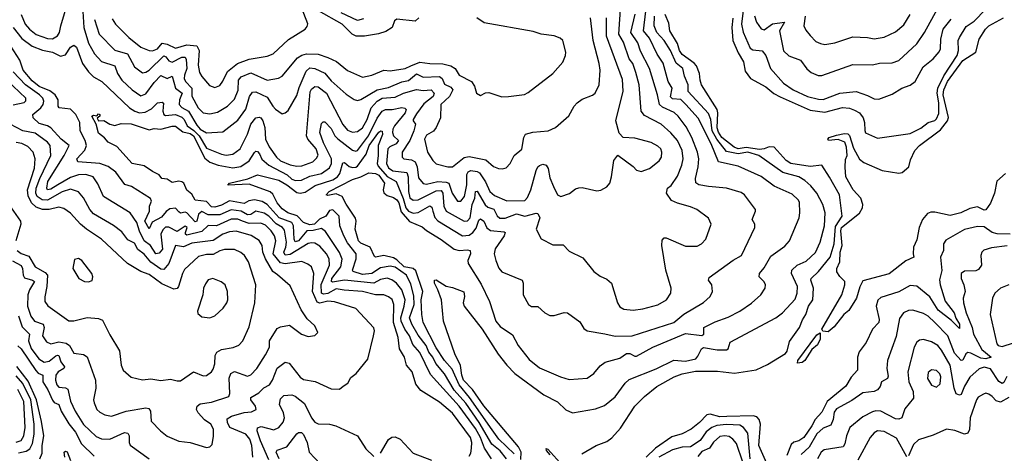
# Model space of a CAD drawing. Extents: x 1552033 to 1694788, y 811965 to 917215.
# Tile 350 of 632: x 1622226 to 1628228, y 901568 to 904213. Entities that reach past the tile are written whole.
import ezdxf

# ---------------------------------------------------------------- set-up
doc = ezdxf.new("R2010")
doc.units = 0

msp = doc.modelspace()

# ---------------------------------------------------------------- linework, layer by layer
at = {"layer": '0CON20XD'}
for points in [[(1622233.9, 904245), (1622259, 904185), (1622284.4, 904154.4), (1622325, 904122.4), (1622395, 904097.8), (1622425, 904095.8), (1622455, 904114.6), (1622468.8, 904135), (1622475.6, 904175), (1622522, 904325)], [(1622608.9, 904295), (1622617, 904165), (1622645, 904069.5), (1622681.8, 904005)], [(1622789.1, 904219.1), (1622810, 904185), (1622890.4, 904105), (1622965, 904044.6), (1623014.7, 904024.7), (1623035, 904022.8), (1623065, 904034.2), (1623095, 904068.8), (1623125, 904063.2), (1623175, 904039.7), (1623245, 904059.8), (1623305, 904053.9), (1623320.4, 904025), (1623313.4, 903935), (1623321.2, 903891.2), (1623335, 903865.6), (1623382.3, 903812.3), (1623415, 903798.9), (1623445, 903811.9), (1623465, 903837.1), (1623492.9, 903897.1), (1623553.8, 903946.2), (1623625, 903972.2), (1623735, 903991.2), (1623771.4, 904005), (1623865, 904092.1), (1623966.2, 904155), (1623979.1, 904170.9), (1623982.5, 904187.5), (1623934.2, 904314.2)], [(1624658.9, 904225), (1624635.6, 904204.4), (1624524.4, 904215.6), (1624511.2, 904205), (1624495.8, 904165), (1624458.4, 904141.6), (1624412.6, 904127.4), (1624326.8, 904113.2), (1624277, 904113), (1624251.5, 904125), (1624192.1, 904185), (1624047.1, 904267.1)], [(1625240.6, 901565), (1625147.6, 901655), (1625105, 901711.3), (1624968.3, 901908.3), (1624904.9, 901984.9), (1624861.7, 902081.7), (1624815.9, 902135), (1624765, 902212.1), (1624685.5, 902365.5), (1624676.3, 902415), (1624672.2, 902505), (1624682.5, 902555), (1624641, 902681), (1624625, 902695.4), (1624569.5, 902705), (1624525, 902749.1), (1624505, 902761.1), (1624445, 902773.7), (1624395, 902764.5), (1624388, 902768), (1624362.6, 902825), (1624305, 902850), (1624290.6, 902865), (1624271.7, 902935), (1624276, 902985), (1624272.1, 903002.1), (1624215, 903088.5), (1624191.9, 903135), (1624155, 903150.7), (1624105, 903140.7), (1624094.6, 903144.6), (1624112.3, 903165), (1624255, 903238.8), (1624305.6, 903254.4), (1624355, 903279.6), (1624395, 903275.1), (1624415, 903265.5), (1624449.2, 903215), (1624442, 903175), (1624446.4, 903156.4), (1624465, 903140.3), (1624505, 903127.8), (1624525, 903114.1), (1624536.5, 903095), (1624551.2, 903041.2), (1624601.1, 902981.1), (1624679.7, 902949.7), (1624706.2, 902926.2), (1624795, 902872.7), (1624875, 902813.8), (1624905, 902805.2), (1624955, 902810), (1624971.4, 902805), (1624973.1, 902785), (1624956.9, 902745), (1624959.6, 902725), (1625039.1, 902599.1), (1625090, 902495), (1625128.8, 902375), (1625155, 902342.5), (1625230.9, 902290.9), (1625264.7, 902224.7), (1625331, 902141), (1625395, 902089.6), (1625523.6, 902033.6), (1625575, 902018.5), (1625684.4, 902025.6), (1625725, 902054.2), (1625765, 902101.4), (1625795, 902124.5), (1625885, 902149.1), (1625925, 902176.2), (1625945, 902176.3), (1625975, 902160), (1625985, 902161.3), (1626085, 902214.7), (1626285, 902298.4), (1626385, 902286.9), (1626395.5, 902295), (1626395.8, 902335), (1626465, 902369.6), (1626545, 902398.7), (1626615, 902435.4), (1626687, 902483), (1626744.4, 902535), (1626771.1, 902575), (1626771.9, 902595), (1626763.8, 902613.8), (1626733.1, 902645), (1626735.5, 902665), (1626765, 902698.9), (1626805, 902770.9), (1626889.5, 902830.5), (1626919.4, 902865), (1626977.1, 903005), (1626982.3, 903035), (1626979.2, 903099.2), (1626971.1, 903115), (1626935, 903149.6), (1626825, 903198), (1626745, 903256.6), (1626605, 903319.2), (1626485, 903346.9), (1626441.4, 903455), (1626361.9, 903611.9), (1626287.5, 903695), (1626255.4, 903725.4), (1626205, 903730.1), (1626192.4, 903742.4), (1626204.3, 903795), (1626180, 903835), (1626148.6, 903948.6), (1626112.2, 904002.2), (1626065, 904100), (1626028.3, 904145), (1626043, 904265)], [(1625725, 902677.5), (1625765, 902648), (1625805, 902631.2), (1625833.8, 902605), (1625870.8, 902485), (1625885, 902462), (1625907.9, 902447.9), (1625965, 902441.8), (1626025, 902448.5), (1626115, 902472.7), (1626168.1, 902505), (1626194.3, 902545), (1626197.8, 902575), (1626165.6, 902685), (1626140, 902835), (1626141.7, 902868.3), (1626155, 902882.5), (1626167, 902883), (1626285, 902831.9), (1626355, 902830.6), (1626382, 902845), (1626408.6, 902875), (1626440.8, 902965), (1626425, 903002), (1626354, 903055), (1626315, 903072.2), (1626235, 903093.3), (1626200.2, 903110.2), (1626168.6, 903155), (1626174.2, 903185), (1626198.3, 903201.8), (1626235, 903258.1), (1626263.2, 903325), (1626271.2, 903365), (1626264.2, 903415), (1626235, 903475.4), (1626195, 903522.7), (1626136.7, 903575), (1626035, 903628.4), (1626014.4, 903654.4), (1626003.2, 903815), (1625981.4, 903891.4), (1625962.7, 903945), (1625942.2, 903975), (1625907.5, 904075), (1625877.5, 904125), (1625890.2, 904305)], [(1626572.3, 904222.3), (1626566.7, 904165), (1626573.3, 904085), (1626605, 904010.3), (1626638.2, 903955), (1626648.9, 903898.9), (1626681.8, 903855), (1626775, 903803.4), (1626823.4, 903763.4), (1626862.3, 903742.3), (1627045, 903660.6), (1627135, 903649.8), (1627242.4, 903677.6), (1627283.8, 903673.8), (1627315, 903661.4), (1627345, 903644.2), (1627367.4, 903615), (1627376.5, 903585), (1627377.2, 903537.2), (1627382.7, 903522.7), (1627455, 903491.2), (1627655, 903518.6), (1627718.7, 903551.3), (1627765, 903585.8), (1627805, 903598.8), (1627815, 903607.5), (1627828.6, 903641.4), (1627829, 903705), (1627818.8, 903765), (1627822.6, 903795), (1627860.1, 903869.9), (1627940.9, 903995), (1627948.9, 904025), (1627947.6, 904085), (1627954.8, 904105.2), (1627995, 904170.9), (1628045, 904202.9), (1628112.9, 904275)], [(1626639, 904285), (1626625.2, 904185.2), (1626636.3, 904136.3), (1626679.2, 904039.3), (1626695, 904028.9), (1626752.3, 904022.3), (1626773.5, 903993.5), (1626803.3, 903915), (1626882.5, 903825), (1626941.2, 903785), (1627027.8, 903745), (1627095, 903727.2), (1627125, 903726), (1627225, 903764.7), (1627325, 903774.6), (1627395, 903750.6), (1627435, 903730), (1627462.6, 903727.4), (1627545, 903759.2), (1627604, 903796), (1627655, 903813.3), (1627685, 903835.7), (1627734, 903925), (1627795, 903974.6), (1627832.2, 904017.8), (1627838.9, 904035), (1627840.9, 904095), (1627855.2, 904155), (1627904.4, 904215.6)], [(1626705.7, 904235.7), (1626716.9, 904196.9), (1626745, 904157.3), (1626765, 904150), (1626815, 904186.9), (1626887.3, 904197.3), (1626858.6, 904145), (1626882.7, 904022.7), (1626915, 903992.2), (1626985, 903966.9), (1627024.1, 903914.1), (1627051.2, 903891.2), (1627092.8, 903872.8), (1627115, 903872.2), (1627305, 903940), (1627425, 903937.1), (1627466.9, 903946.9), (1627545, 903949.2), (1627585, 903963.1), (1627695.3, 904064.7), (1627742.3, 904135), (1627820.5, 904279.5)], [(1622681.3, 904215), (1622710.3, 904125), (1622805, 904027.2), (1622883.6, 904005), (1622924.8, 903924.8), (1622975, 903888.5), (1622995, 903892), (1623015, 903904.6), (1623105, 903991.5), (1623117.2, 903987.2), (1623135, 903961.8), (1623155, 903953.6), (1623215, 903984.4), (1623233.8, 903983.8), (1623241, 903971), (1623245.2, 903915), (1623229.5, 903875), (1623228.1, 903855), (1623236.1, 903835), (1623274.5, 903795), (1623274, 903746), (1623313, 903675), (1623343.5, 903645), (1623385, 903639.4), (1623431.7, 903648.3), (1623492.1, 903685), (1623535, 903727.9), (1623557.7, 903782.3), (1623560, 903845), (1623575, 903865.2), (1623635, 903889.5), (1623735, 903844.7), (1623803.5, 903856.5), (1623825, 903868.9), (1623920.1, 903979.9), (1623945, 903995.9), (1623975, 904005.3), (1624045, 904002.7), (1624105, 903982.9), (1624157.1, 903957.1), (1624225, 903903.1), (1624315, 903862.9), (1624373.3, 903875), (1624445, 903904), (1624485, 903901.5), (1624574.7, 903914.7), (1624610.7, 903930.7), (1624665, 903954.4), (1624725.3, 903944.7), (1624805, 903943.3), (1624855, 903931.5), (1624880.5, 903915), (1624905.5, 903875), (1624980.4, 903835), (1624998.3, 903808.3), (1625010, 903765), (1625035, 903751.2), (1625065, 903766.2), (1625085, 903769.2), (1625165, 903743.3), (1625205, 903744.2), (1625302.9, 903757.1), (1625325, 903768.8), (1625476.2, 903885), (1625536.6, 903953.4), (1625554, 903995), (1625556, 904015), (1625536.7, 904085), (1625520.7, 904100.7), (1625484.3, 904114.3), (1625405, 904124.4), (1625355, 904140.6), (1625056.8, 904193.2), (1625013.2, 904225)], [(1622681.8, 904005), (1622725, 903957.8), (1622805, 903930.7), (1622822.6, 903885), (1622848.2, 903845), (1622911.8, 903785), (1622965, 903748.2), (1622995, 903760.7), (1623045, 903830.6), (1623085, 903873.4), (1623125, 903853.2), (1623155, 903868.5), (1623175.2, 903795), (1623215.7, 903765), (1623199.4, 903725), (1623198.1, 903695), (1623215, 903677.7), (1623255.5, 903655.5), (1623305, 903568.9), (1623325, 903544.8), (1623365, 903521.9), (1623465, 903528.5), (1623555, 903599.1), (1623603.8, 903666.2), (1623625.9, 903745), (1623645, 903771.5), (1623665, 903772.8), (1623735, 903741.2), (1623769.6, 903685), (1623785, 903666.7), (1623825, 903638.6), (1623845, 903644.2), (1623861.4, 903658.6), (1623915, 903750), (1623930, 903800), (1623972.1, 903897.9), (1623995, 903919), (1624025, 903916), (1624085, 903886.7), (1624125, 903839.4), (1624215, 903758.5), (1624265, 903726.7), (1624285, 903720.9), (1624305, 903725.4), (1624405.1, 903784.9), (1624475, 903799.4), (1624555, 903833.8), (1624595, 903842.2), (1624645, 903882.7), (1624685, 903863.3), (1624785, 903866.1), (1624801.2, 903855), (1624815, 903820), (1624855, 903801.6), (1624866.9, 903785), (1624846.3, 903743.7), (1624792.9, 903695), (1624791.2, 903615), (1624765, 903556.2), (1624747.4, 903532.6), (1624705, 903509.5), (1624693.2, 903485), (1624712.7, 903405), (1624745, 903354), (1624765, 903334.3), (1624835, 903314.5), (1624865, 903314.4), (1624935, 903371.8), (1624965, 903378.8), (1625067.1, 903357.1), (1625115, 903317.5), (1625144, 903306), (1625167.5, 903302.5), (1625191.7, 903308.3), (1625216.2, 903335), (1625240, 903385), (1625286.1, 903423.9), (1625299.1, 903495), (1625310, 903515), (1625353.3, 903526.7), (1625447.5, 903535), (1625492, 903555), (1625573.7, 903626.3), (1625606, 903685), (1625623.8, 903705), (1625655, 903728.1), (1625717.2, 903752.8), (1625734.5, 903765.5), (1625758.9, 903815), (1625764.7, 903905.3), (1625759.1, 903945), (1625722.3, 904085), (1625706.3, 904225)], [(1623805, 903233.4), (1623855, 903205.8), (1623915, 903159.7), (1623936, 903154), (1623965, 903161.4), (1624027.7, 903202.3), (1624135, 903236.9), (1624162.5, 903255), (1624178.1, 903275), (1624195, 903340.8), (1624205, 903342.2), (1624235, 903318.4), (1624255, 903310.9), (1624275, 903312.8), (1624285, 903320.2), (1624337.5, 903392.5), (1624356.6, 903445), (1624415, 903526), (1624427.5, 903535), (1624435, 903532.9), (1624437.8, 903512.2), (1624411.2, 903445), (1624411.7, 903381.7), (1624404.6, 903335), (1624410, 903320), (1624465, 903257.1), (1624520.2, 903225), (1624563, 903123), (1624580.5, 903065), (1624595, 903044.5), (1624625, 903032.7), (1624655, 903036.7), (1624725, 903077.6), (1624739, 903069), (1624744.3, 903045.7), (1624757.1, 903007.1), (1624775, 902985.7), (1624924.8, 902894.8), (1624965, 902899.3), (1624988.8, 902915), (1625008.9, 902941.1), (1625025, 902990.6), (1625035, 902999.2), (1625054.6, 902985), (1625074.2, 902944.2), (1625095, 902926.2), (1625179.8, 902919.8), (1625185.5, 902915), (1625179.3, 902895), (1625124.5, 902814.5), (1625118.8, 902785), (1625127.9, 902745), (1625146.7, 902696.7), (1625165.3, 902675.3), (1625288.6, 902625), (1625295.5, 902605.5), (1625295.6, 902535), (1625327.5, 902475), (1625345, 902462.5), (1625385, 902464.2), (1625428, 902425), (1625457.9, 902407.9), (1625485, 902408.1), (1625545, 902427.5), (1625565, 902425.8), (1625639.8, 902369.8), (1625665, 902330), (1625685, 902315.7), (1625793.7, 902296.3), (1625855, 902282.5), (1625960, 902285), (1626214, 902366), (1626275, 902416.2), (1626395, 902488.5), (1626435.8, 902525), (1626449.2, 902555), (1626444.3, 902595), (1626425.8, 902625), (1626429.7, 902640.3), (1626575, 902745.4), (1626625.5, 902775), (1626708.1, 902945), (1626707.8, 902965), (1626691.9, 902995), (1626712, 903045), (1626710.8, 903055), (1626643.7, 903143.7), (1626625, 903158.2), (1626535.4, 903184.6), (1626425, 903195.3), (1626365.8, 903205.8), (1626347.3, 903217.3), (1626345.9, 903245), (1626362.9, 903315), (1626365.7, 903365), (1626358.3, 903405), (1626324.2, 903495), (1626288.8, 903558.8), (1626239.6, 903625), (1626215.8, 903645.8), (1626145, 903679.5), (1626125.9, 903695.9), (1626114, 903754), (1626064.2, 903915), (1626011.1, 904021.1), (1625995, 904071.5), (1625950.8, 904135), (1625977.2, 904247.2)], [(1624321.2, 904218.8), (1624285, 904208.4), (1624185.9, 904255)], [(1624645, 903639.5), (1624623.4, 903605), (1624623.6, 903595), (1624638.1, 903575), (1624629.1, 903535), (1624604.3, 903475.7), (1624558.2, 903405), (1624557.9, 903375), (1624568, 903365), (1624615, 903359), (1624636.1, 903346.1), (1624647.8, 903315), (1624657.6, 903247.6), (1624685, 903214), (1624705, 903210), (1624775, 903225.8), (1624825, 903222.6), (1624841.9, 903215), (1624862.6, 903155), (1624895, 903106.5), (1624915, 903106.4), (1624936.5, 903135), (1624951.9, 903205), (1624952, 903268), (1624959.6, 903285), (1624975, 903292.2), (1625015, 903286.5), (1625028.8, 903278.8), (1625064.9, 903224.9), (1625092.3, 903165), (1625120.8, 903140.8), (1625195, 903107.2), (1625305, 903110), (1625321.8, 903128.2), (1625341.7, 903175), (1625375, 903294), (1625383.8, 903315), (1625395, 903324.4), (1625415, 903331.9), (1625435, 903325.6), (1625446.8, 903305), (1625458.3, 903248.3), (1625480, 903195), (1625505, 903144), (1625525, 903134.3), (1625578, 903152), (1625615, 903181.2), (1625635, 903188), (1625655, 903189.2), (1625745, 903168), (1625767.7, 903172.3), (1625805, 903192.5), (1625822.5, 903215), (1625833.8, 903255), (1625847.5, 903355), (1625873, 903387), (1625965, 903318), (1625985.7, 903295.7), (1626015, 903287.1), (1626065, 903304.4), (1626125, 903351.4), (1626138.2, 903375), (1626141.2, 903405), (1626134.4, 903425), (1626115, 903441.5), (1626075, 903463.5), (1625975, 903489.4), (1625905, 903493.3), (1625880.5, 903520.5), (1625860, 903595), (1625905, 903776.7), (1625901.3, 903848.7), (1625802.4, 904112.4), (1625802.1, 904225)], [(1625280.2, 901529.8), (1625281.9, 901575), (1625266.6, 901606.6), (1625055, 901857.4), (1624987, 901957), (1624932.2, 902015), (1624921, 902045), (1624913.9, 902103.9), (1624878.2, 902175), (1624808.6, 902375), (1624796.7, 902505), (1624775.7, 902565), (1624753.5, 902606.5), (1624755, 902623.3), (1624765, 902625.8), (1624825, 902586.7), (1624865, 902580), (1624933, 902553), (1624938, 902525), (1624930, 902485), (1624936, 902465), (1625045.8, 902325.8), (1625142.3, 902172.3), (1625194.7, 902105), (1625244.8, 902054.8), (1625421.1, 901925), (1625505, 901881.8), (1625555, 901832.7), (1625595, 901815.6), (1625735, 901839.5), (1625790.6, 901859.4), (1625855, 901911.9), (1625916.7, 901995), (1625942, 902018), (1626105, 902082.9), (1626213.5, 902136.5), (1626285, 902130), (1626346.7, 902145), (1626360.2, 902159.8), (1626381.9, 902205), (1626395, 902212.5), (1626478.5, 902198.5), (1626535, 902199.3), (1626544.1, 902205.9), (1626557.5, 902245), (1626834.7, 902395.3), (1626875.7, 902425), (1626952.7, 902507.3), (1626964.8, 902545.2), (1626966.8, 902585), (1626931.1, 902665), (1626932.9, 902685), (1626965, 902715.4), (1627019.5, 902740.5), (1627077.7, 902792.3), (1627105.3, 902855), (1627131.1, 902955), (1627136.8, 903035), (1627122.7, 903085), (1627085.9, 903155), (1627049.7, 903199.7), (1627012.3, 903232.3), (1626975, 903253.4), (1626878.7, 903281.3), (1626731.8, 903385), (1626665, 903404.2), (1626605, 903394.9), (1626535, 903409.5), (1626474.7, 903484.7), (1626447.5, 903535), (1626438.8, 903605), (1626425, 903641.6), (1626300, 903775), (1626300.9, 903815), (1626278.6, 903868.6), (1626268.7, 903915), (1626228.7, 903948.7), (1626192.4, 904025), (1626155.6, 904085), (1626109.3, 904135), (1626094, 904175), (1626095.8, 904235)], [(1625653.3, 901565), (1625740, 901615), (1625805, 901640), (1625835, 901662.2), (1625887.8, 901722.2), (1625976.8, 901855), (1626035, 901914.7), (1626108.9, 901975), (1626215, 902034.4), (1626265, 902053.8), (1626345, 902069.6), (1626480.1, 902070.1), (1626582.6, 902057.4), (1626715, 902078.2), (1626785, 902110.4), (1626893.6, 902176.4), (1626905, 902191.1), (1626919.2, 902250.8), (1626980.1, 902335), (1626997.5, 902382.5), (1627018.3, 902415), (1627033.8, 902465), (1627060.8, 902505), (1627064.3, 902575), (1627048.8, 902625), (1627050.8, 902635), (1627095, 902677.5), (1627165.9, 902765), (1627190.6, 902845), (1627198.8, 902951.2), (1627238.9, 903015), (1627223.3, 903145), (1627161.9, 903251.9), (1627115.2, 903325.2), (1627045, 903318.4), (1626926.3, 903336.3), (1626897.8, 903355), (1626824.9, 903434.9), (1626795, 903437.8), (1626765, 903425.4), (1626735, 903421.5), (1626655, 903432.7), (1626604.8, 903424.8), (1626580.6, 903435), (1626505.2, 903495), (1626485, 903526.8), (1626477.1, 903552.9), (1626481.9, 903645), (1626478, 903665), (1626383, 903815), (1626373.1, 903845), (1626370.3, 903885), (1626350.8, 903930.8), (1626337.3, 903947.3), (1626265, 904000.9), (1626247.2, 904025), (1626236.7, 904066.7), (1626189.4, 904145), (1626182.4, 904192.4), (1626160, 904245)], [(1627014.7, 904235), (1627006.4, 904175), (1627018.2, 904148.2), (1627045, 904115.6), (1627080.1, 904080.1), (1627107.3, 904067.3), (1627135, 904061.8), (1627195, 904072.2), (1627305, 904107.7), (1627394.6, 904104.6), (1627435, 904096.5), (1627495, 904106.4), (1627565, 904137.9), (1627615, 904180.9), (1627655.3, 904244.7)], [(1628235.3, 903274.7), (1628182.3, 903227.7), (1628168.2, 903155), (1628145, 903093.3), (1628115, 903052.5), (1628105, 903051.2), (1628065, 903070.5), (1628018.3, 903061.7), (1627962.5, 903035), (1627898, 903018), (1627805, 903039.2), (1627781.2, 903038.8), (1627760, 903030), (1627730.5, 902995), (1627708.5, 902945), (1627695, 902870), (1627674.3, 902825), (1627672, 902785), (1627677.5, 902765), (1627627.4, 902742.6), (1627526.3, 902663.7), (1627365, 902620), (1627346.6, 902583.4), (1627328.1, 902515), (1627280, 902440), (1627250.8, 902415), (1627190.6, 902339.4), (1627155, 902310), (1627122.3, 902312.3), (1627115.8, 902325), (1627238, 902535), (1627256.2, 902595), (1627256.7, 902615), (1627226.4, 902646.4), (1627207.5, 902675), (1627206.7, 902695), (1627226.2, 902735), (1627227.1, 902795), (1627240, 902835), (1627231.5, 902925), (1627234.8, 902945), (1627345, 903032.2), (1627364.7, 903065), (1627366.1, 903085), (1627353.8, 903125), (1627307.3, 903175), (1627262.1, 903255), (1627257.1, 903312.9), (1627260.7, 903359.3), (1627270, 903385), (1627265.4, 903435.4), (1627255.4, 903465.4), (1627215, 903481.4), (1627156.4, 903476.4), (1627152.5, 903485), (1627161.2, 903495), (1627205, 903508.6), (1627255, 903518.5), (1627275, 903516.7), (1627285, 903506), (1627309.2, 903429.2), (1627345, 903362), (1627371.7, 903341.7), (1627483, 903293), (1627585, 903277.5), (1627605, 903281.5), (1627645.3, 903314.7), (1627657.3, 903357.3), (1627682.9, 903415), (1627712.2, 903445), (1627839.6, 903540.4), (1627881.6, 903595), (1627887.1, 903617.1), (1627856.3, 903755), (1627859.2, 903785), (1627881.4, 903835), (1627975, 903963.9), (1628055.4, 904015), (1628075.7, 904095), (1628113.5, 904155), (1628134.4, 904175), (1628222.5, 904225)], [(1622185, 904165.6), (1622238, 904098), (1622302.3, 904052.3), (1622365, 904026), (1622425, 904014.5), (1622475, 903990.7), (1622505, 903997.9), (1622535, 904044.4), (1622555, 904058.1), (1622571.5, 904045), (1622609.1, 903945), (1622644.8, 903894.8), (1622675.4, 903865), (1622726.3, 903836.3), (1622894.7, 903675), (1622927.1, 903655), (1622955, 903645.6), (1622991.4, 903648.6), (1623029.9, 903670.1), (1623065, 903706.2), (1623095, 903710), (1623103.1, 903703.1), (1623098.4, 903655), (1623105, 903633.8), (1623115, 903627.8), (1623175, 903633.7), (1623215, 903618.2), (1623228, 903605), (1623245.7, 903565), (1623287.4, 903537.4), (1623319.3, 903505), (1623365, 903430.2), (1623455, 903393.2), (1623485, 903387), (1623525, 903392.5), (1623568.9, 903425), (1623614.8, 903515), (1623635, 903574.7), (1623665, 903614.4), (1623685, 903617.9), (1623695.4, 903615), (1623707.6, 903595), (1623719.3, 903555), (1623724.4, 903485), (1623746.7, 903436.7), (1623790.2, 903375), (1623815, 903352.5), (1623875, 903327.2), (1623915, 903318.9), (1623945, 903320.9), (1624011.8, 903345), (1624035, 903367.9), (1624045, 903387.5), (1624033.8, 903425), (1623983.1, 903485), (1623974, 903505), (1623997.3, 903772.7), (1624005, 903789.1), (1624025, 903804.6), (1624045, 903802.5), (1624096.7, 903765), (1624195, 903572.9), (1624225, 903539.6), (1624255, 903526.4), (1624285, 903530), (1624315, 903553.1), (1624343.7, 903605), (1624367.8, 903675), (1624404.9, 903715.1), (1624435, 903733.2), (1624515, 903739.5), (1624565, 903763.7), (1624645, 903786.5), (1624685, 903780.6), (1624735, 903786), (1624751.9, 903765), (1624747, 903745), (1624690, 903700), (1624645, 903639.5)], [(1624965, 901551.4), (1624975, 901568.8), (1624980.7, 901599.3), (1624981.1, 901635), (1624972.9, 901665), (1624865, 901813.7), (1624785, 901880.6), (1624670.7, 901950.7), (1624640.3, 901990.3), (1624617.5, 902065), (1624583.9, 902105), (1624571.3, 902155), (1624541.6, 902205), (1624533.9, 902275), (1624503.7, 902365), (1624505.8, 902475), (1624495.6, 902505.6), (1624473.4, 902523.4), (1624445, 902534.1), (1624394.7, 902535.3), (1624315, 902555.5), (1624203.9, 902563.9), (1624155, 902571.4), (1624105, 902541.8), (1624078, 902538), (1624065.2, 902545), (1624062.7, 902597.3), (1624115.2, 902715.2), (1624112.2, 902755), (1624095.2, 902785), (1624055, 902832.1), (1624025, 902848.9), (1624005, 902852.6), (1623985, 902848.6), (1623875, 902780.6), (1623845, 902775.6), (1623834.9, 902795), (1623848.6, 902825), (1623852.9, 902855), (1623839.9, 902929.9), (1623828.3, 902945), (1623788.2, 902968.2), (1623745, 903013.6), (1623715, 903033.3), (1623665, 903044.1), (1623634.9, 903025.1), (1623615, 903022.3), (1623575, 903045.9), (1623515, 903053.2), (1623445, 903023.1), (1623375, 903023.2), (1623335, 903043), (1623315, 903027.5), (1623305.4, 902984.6), (1623295, 902979.8), (1623245, 903034.1), (1623235, 903038.4), (1623205, 903032.9), (1623195, 903040), (1623175, 903063.7), (1623141.6, 903058.4), (1623117.9, 903042.1), (1623090.7, 903009.3), (1623032.4, 902977.6), (1623015, 902936.9), (1622988.7, 902985), (1623017.5, 903045), (1623015.9, 903075), (1623028.8, 903105), (1623022.7, 903122.7), (1622908.1, 903195), (1622866.8, 903206.8), (1622812.5, 903282.5), (1622765, 903317.6), (1622714.8, 903334.8), (1622580, 903345), (1622574.5, 903365), (1622622.4, 903417.6), (1622633.8, 903445), (1622625.6, 903475), (1622594.1, 903535), (1622591.3, 903585), (1622568.4, 903635), (1622535, 903667.4), (1622466.2, 903676.2), (1622459.5, 903685), (1622459.3, 903725), (1622440.9, 903755), (1622409.5, 903779.5), (1622345, 903806.2), (1622300.9, 903840.9), (1622245.7, 903905), (1622226.5, 903966.5), (1622171.8, 904051.8)], [(1622185, 903692.7), (1622252, 903708), (1622262.7, 903717.3), (1622263.8, 903735), (1622147.3, 903845)], [(1623647.1, 901545), (1623640.5, 901615), (1623628.4, 901655), (1623603.8, 901685), (1623507.1, 901725), (1623492.1, 901755), (1623490.7, 901779.3), (1623516.2, 901795), (1623595, 901816.2), (1623639.3, 901820.7), (1623666.9, 901835), (1623662.8, 901855), (1623634, 901895), (1623635, 901907.5), (1623683.5, 901936.5), (1623713, 901967), (1623748.2, 901985), (1623766.4, 902013.6), (1623795, 902088.2), (1623845, 902124.7), (1623868.1, 902118.1), (1623935, 902033.5), (1623955, 902017.3), (1624026.4, 902006.4), (1624125, 901962), (1624175, 901958.8), (1624198.3, 901978.3), (1624226.2, 901995), (1624245, 902030), (1624276.7, 902055), (1624347, 902143), (1624382.9, 902285), (1624388, 902315), (1624383.6, 902333.6), (1624275, 902451.5), (1624145, 902491.2), (1624105, 902495.9), (1624055, 902483.3), (1624039.4, 902489.4), (1624009.7, 902555), (1624017.9, 902665), (1624005, 902705.5), (1623982.4, 902722.4), (1623945, 902737.4), (1623845, 902722.8), (1623815, 902729.5), (1623771.4, 902785), (1623787.1, 902865), (1623779.8, 902895), (1623759.6, 902925), (1623725, 902958.8), (1623695, 902972.3), (1623625, 902969), (1623583.2, 902983.2), (1623555, 902996.5), (1623515, 902996.4), (1623425, 902956), (1623375, 902958.1), (1623335, 902921.8), (1623245, 902899.1), (1623236.4, 902905), (1623236.1, 902915), (1623245.8, 902945), (1623235, 902954.5), (1623185, 902920.6), (1623135, 902947.6), (1623115, 902946.9), (1623098.7, 902931.3), (1623086.7, 902905), (1623096.5, 902813.5), (1623075, 902788.5), (1623055, 902785.2), (1623023.3, 902835), (1622985, 902863.3), (1622955, 902922.3), (1622939.4, 902975), (1622899.6, 903035), (1622736.9, 903135), (1622702.7, 903212.7), (1622673.4, 903253.4), (1622628.8, 903268.8), (1622585, 903266.2), (1622535, 903250.6), (1622458.1, 903205), (1622415, 903178.3), (1622395, 903174.7), (1622390.5, 903185), (1622396.3, 903225), (1622497.2, 903385), (1622527.5, 903445), (1622478, 903485), (1622415, 903553.9), (1622395, 903565.9), (1622345, 903578.8), (1622307.5, 903615), (1622305.4, 903635), (1622354.6, 903675.4), (1622369.1, 903695), (1622372.6, 903715), (1622366.7, 903735), (1622347.1, 903755), (1622260.2, 903815), (1622185.7, 903895.7)], [(1625101.4, 901535), (1625059.2, 901599.1), (1625035.1, 901665), (1625005, 901719.3), (1624905, 901855.9), (1624729.4, 902049.4), (1624665, 902183.2), (1624621.8, 902231.8), (1624602.3, 902285), (1624573.2, 902325), (1624550.6, 902375), (1624549.9, 902395), (1624570.5, 902465), (1624574.8, 902505), (1624555.6, 902565), (1624523.5, 902605), (1624495, 902626.2), (1624465, 902636.6), (1624425, 902628.6), (1624385, 902605.4), (1624205, 902623.3), (1624132.5, 902612.5), (1624126.9, 902616.9), (1624128.5, 902635), (1624182.7, 902705), (1624191.9, 902751.9), (1624175, 902792.8), (1624090, 902920), (1624065, 902939.3), (1624015, 902926.8), (1623975.5, 902924.5), (1623925, 902864.6), (1623905, 902857.1), (1623898.3, 902875), (1623894.3, 902955), (1623885.6, 902975), (1623807.6, 903005), (1623735, 903084.8), (1623703.1, 903103.1), (1623656.5, 903113.5), (1623622.4, 903107.6), (1623595, 903092), (1623505, 903107.9), (1623455, 903081.7), (1623415, 903070.3), (1623395, 903070.9), (1623365, 903103.1), (1623295, 903112.9), (1623275, 903149.4), (1623245, 903173.5), (1623226.2, 903215), (1623215, 903224.5), (1623195, 903228.9), (1623155, 903220), (1623125, 903240.3), (1623092.5, 903245), (1623075, 903266.9), (1623035, 903286.1), (1622985, 903322.4), (1622911.5, 903335), (1622818.4, 903438.4), (1622765.6, 903465.6), (1622742.1, 903492.1), (1622705, 903520), (1622692.5, 903575), (1622664.6, 903625), (1622675, 903630.8), (1622695, 903626.2), (1622705, 903639.2), (1622713.3, 903635), (1622713.3, 903625), (1622697, 903613), (1622705, 903596.7), (1622738, 903598), (1622774.7, 903574.7), (1622805, 903567.5), (1622845, 903578.9), (1622905, 903577.2), (1623015, 903541.6), (1623045, 903549.2), (1623085, 903544.6), (1623155, 903562.9), (1623175, 903562.8), (1623219.8, 903529.8), (1623265, 903519.1), (1623285, 903505.3), (1623355, 903367.7), (1623385, 903343.4), (1623435, 903324.8), (1623525, 903308.8), (1623572.8, 903317.2), (1623625, 903351.2), (1623657.4, 903402.6), (1623665, 903410.4), (1623675, 903409.4), (1623688.3, 903395), (1623702.4, 903362.4), (1623744.2, 903325), (1623855.8, 903265.8), (1623885, 903239.8), (1623908, 903232), (1623942.9, 903235), (1623995, 903258.8), (1624065.4, 903275), (1624115, 903308.4), (1624126.7, 903335), (1624126.2, 903365), (1624078.7, 903461.3), (1624055.3, 903525), (1624065, 903580), (1624075, 903590), (1624085, 903589.4), (1624125, 903548.5), (1624146.6, 903505), (1624165, 903485.2), (1624255, 903416.8), (1624275, 903411.1), (1624285, 903414.7), (1624351.3, 903505), (1624405, 903612.5), (1624435, 903655.3), (1624455, 903666.1), (1624495.5, 903664.5), (1624555, 903677), (1624573.7, 903673.7), (1624581.1, 903665), (1624575.9, 903645), (1624509.7, 903565), (1624499.5, 903545), (1624497.4, 903525), (1624504.1, 903505), (1624535.2, 903475), (1624521.1, 903455), (1624482, 903438), (1624470.4, 903425), (1624461.9, 903335), (1624475, 903309.7), (1624501, 903291), (1624585, 903280.9), (1624594.8, 903255), (1624596.5, 903165), (1624605, 903127.3), (1624625, 903111.6), (1624654.7, 903114.7), (1624765, 903169.6), (1624795, 903170.4), (1624804.8, 903155), (1624810.9, 903075), (1624825.1, 903045.1), (1624935, 902983.5), (1624955, 902985.3), (1624971.9, 903005), (1624983.3, 903085), (1625000.2, 903125), (1625005, 903164), (1625013.8, 903166.2), (1625063.8, 903083.8), (1625080.3, 903070.3), (1625116.6, 903056.6), (1625136.6, 903016.6), (1625153.3, 903003.3), (1625185, 903002.7), (1625255, 903028.1), (1625305, 903015.2), (1625373.3, 903033.3), (1625385, 903031.1), (1625396.3, 903005), (1625373.3, 902935), (1625405.5, 902875.5), (1625475, 902839.2), (1625539.7, 902839.7), (1625575, 902801.2), (1625659.5, 902759.5), (1625725, 902677.5)], [(1622181.4, 902741.4), (1622235, 902714.6), (1622242.8, 902695), (1622245.8, 902655), (1622255, 902639.2), (1622304.4, 902624.4), (1622316.6, 902615), (1622284.4, 902565), (1622274.4, 902535), (1622272.1, 902465), (1622292.9, 902405), (1622316.4, 902375), (1622368.6, 902355), (1622373.8, 902335), (1622365.3, 902285), (1622388.4, 902248.4), (1622415, 902236.6), (1622465, 902247.5), (1622509.1, 902239.1), (1622530, 902225), (1622555, 902178.9), (1622615, 902170.9), (1622636.9, 902156.9), (1622687.5, 902015), (1622689.1, 901965), (1622676.4, 901895), (1622678.8, 901875), (1622695.4, 901835.4), (1622715, 901818.5), (1622745, 901802.5), (1622785, 901795.6), (1622874, 901826), (1622994.6, 901844.6), (1623012.2, 901842.2), (1623022.9, 901825), (1623027.1, 901765), (1623084.6, 901704.6), (1623125, 901673.1), (1623195, 901642.5), (1623265, 901633.8), (1623365, 901603.3), (1623385, 901606.7), (1623398, 901622), (1623407.6, 901672.4), (1623406.7, 901715), (1623390.6, 901745), (1623352.8, 901772.8), (1623314.1, 901815), (1623303.3, 901835), (1623306.5, 901855), (1623325, 901870), (1623395, 901880), (1623501.4, 901915), (1623507.6, 901932.4), (1623503.3, 902026.8), (1623512.5, 902055), (1623535, 902067.7), (1623615, 902039.3), (1623635, 902047.3), (1623670.5, 902085), (1623725, 902168.6), (1623748.8, 902215), (1623748.9, 902255), (1623795, 902329.2), (1623815, 902340), (1623869.7, 902349.7), (1623943.8, 902295), (1623985, 902280), (1624023.9, 902286.1), (1624042.5, 902305), (1624025.8, 902345), (1623978.9, 902388.9), (1623942.4, 902442.4), (1623875, 902589.2), (1623796.4, 902656.4), (1623767.9, 902677.9), (1623724, 902754), (1623708.3, 902795), (1623702.9, 902835), (1623686, 902866), (1623636, 902896), (1623545, 902923.4), (1623505, 902918.8), (1623465, 902905.2), (1623405, 902865.2), (1623275, 902850.8), (1623225, 902827.2), (1623175, 902835.4), (1623135, 902726.5), (1623105, 902689.1), (1623085, 902690.7), (1623024.2, 902734.2), (1622985, 902783.1), (1622945, 902810.7), (1622925, 902849.6), (1622885, 902870), (1622848.3, 902918.3), (1622797.5, 902957.5), (1622675, 903029.3), (1622653.5, 903055), (1622614.1, 903125.9), (1622585, 903162.3), (1622535, 903179.5), (1622485, 903163), (1622395, 903112.2), (1622361.8, 903115), (1622332.9, 903135), (1622323.8, 903155), (1622326.9, 903185), (1622348.2, 903245), (1622416, 903385), (1622411.9, 903445), (1622395, 903466.5), (1622319.9, 903519.9), (1622244.3, 903534.3), (1622167.5, 903575)], [(1622210.8, 902805), (1622235, 902785.8), (1622281, 902771), (1622320.4, 902705), (1622381.6, 902671.6), (1622394.8, 902655), (1622391.2, 902585), (1622378.2, 902521.8), (1622378.9, 902495), (1622396.9, 902466.9), (1622525, 902375.6), (1622555, 902375.6), (1622637, 902397), (1622705, 902390), (1622729.5, 902379.5), (1622775, 902290), (1622833.7, 902193.7), (1622843.6, 902105), (1622856.9, 902075), (1622905, 902032.5), (1622975, 902016.9), (1623025, 902022.2), (1623085, 902012.2), (1623145, 902020), (1623185, 902009.2), (1623205, 902010), (1623285, 902065.8), (1623345, 902040), (1623365, 902042), (1623394.7, 902065.3), (1623405, 902082), (1623415.3, 902114.7), (1623417.8, 902165), (1623427.3, 902185), (1623455, 902202), (1623526.8, 902213.2), (1623562.2, 902227.8), (1623585, 902254), (1623625, 902338.6), (1623659.3, 902485), (1623665.4, 902595), (1623620.7, 902735), (1623596.2, 902775), (1623573.4, 902793.4), (1623535, 902810.8), (1623475, 902810.5), (1623445, 902803.7), (1623405, 902781.2), (1623365, 902780.2), (1623315, 902769.4), (1623230.2, 902689.8), (1623217.3, 902665), (1623194.6, 902585), (1623185, 902573.2), (1623165, 902568.8), (1623092.3, 902602.3), (1623015, 902658.2), (1622965, 902676.6), (1622883.1, 902725), (1622724.3, 902874.3), (1622631.8, 902935), (1622595.4, 902965), (1622535, 903033.2), (1622495, 903060.4), (1622465, 903068.8), (1622405.6, 903054.4), (1622365, 903055.2), (1622325, 903069.8), (1622297, 903095), (1622277.6, 903137.6), (1622272.8, 903175), (1622316.5, 903306.5), (1622319.7, 903365), (1622306.9, 903405), (1622275, 903440), (1622238.7, 903458.7), (1622204.7, 903464.7)], [(1625194.4, 901535), (1625155, 901583.6), (1625104.8, 901624.8), (1625027.6, 901755), (1624944.8, 901874.8), (1624873.6, 901953.6), (1624815, 902053.7), (1624762.4, 902115), (1624744.6, 902155), (1624720.5, 902185), (1624703.7, 902225), (1624655, 902287.9), (1624616.1, 902355), (1624601.5, 902395), (1624629.5, 902475), (1624629.3, 902529.3), (1624610.5, 902600.5), (1624583, 902655), (1624515, 902703), (1624485, 902709.7), (1624425, 902699.7), (1624372.8, 902665), (1624315, 902659.2), (1624257.9, 902677.9), (1624254.6, 902685), (1624276.6, 902755), (1624275.9, 902785), (1624225, 902851.2), (1624201.9, 902895), (1624178.1, 902955), (1624172.7, 903015), (1624135, 903054.1), (1624115, 903050), (1624092.4, 903015), (1624053.6, 902996.4), (1624022.1, 902965), (1623995, 902961.6), (1623955, 902975.7), (1623917.3, 903017.3), (1623860.7, 903035), (1623825, 903059.3), (1623796, 903095), (1623768.9, 903148.9), (1623752.6, 903162.6), (1623625, 903210), (1623494.3, 903204.3), (1623503.8, 903215), (1623617, 903243), (1623675, 903267.3), (1623805, 903233.4)], [(1622158.9, 903085), (1622231.4, 902985), (1622231.7, 902965), (1622202, 902865)], [(1628265, 902904.5), (1628185, 902907.1), (1628155, 902914.8), (1628105, 902948.6), (1628065, 902951.8), (1627985, 902932.5), (1627872.1, 902867.9), (1627858, 902845), (1627857.1, 902805), (1627839.1, 902765)], [(1628245, 902834.4), (1628149.6, 902820.4), (1628103.1, 902806.9), (1628090.6, 902795), (1628084.5, 902775), (1628089.6, 902715), (1628071.7, 902688.3), (1628055, 902680.5), (1627985, 902678.5), (1627965.6, 902665), (1627964.5, 902635), (1627981.1, 902595), (1627989.5, 902555), (1627978.2, 902515), (1627979.1, 902485), (1627994.8, 902425), (1628033, 902335), (1628041.2, 902295), (1628091.9, 902201.8), (1628147.5, 902155), (1628115, 902145.2), (1628085, 902148.4), (1628025, 902179), (1628005, 902182.8), (1627993.2, 902175), (1627975, 902135.6), (1627965, 902134.7), (1627925, 902179.1), (1627884.2, 902284.2), (1627805, 902366.1), (1627765, 902403.8), (1627735, 902421.5), (1627670.5, 902440.5), (1627645, 902440), (1627614.4, 902425), (1627590.3, 902389.7), (1627569.6, 902280.4), (1627515.4, 902135), (1627511.8, 902085), (1627520.9, 902039.1), (1627515.3, 902024.7), (1627480, 902005), (1627471.5, 901975), (1627455.3, 901954.7), (1627435, 901944.7), (1627365, 901936.8), (1627298.9, 901891.1), (1627205, 901838.9), (1627190.8, 901819.2), (1627184.3, 901775), (1627170.1, 901739.9), (1627125, 901720.6), (1627085, 901685.9), (1627038.6, 901605), (1626989.6, 901560.4)], [(1627839.1, 902765), (1627846.5, 902683.5), (1627833.9, 902626.1), (1627836.5, 902595), (1627867, 902497), (1627923.5, 902425), (1627933.2, 902393.2), (1627955.6, 902355), (1627955, 902329.2), (1627907.3, 902377.2), (1627825, 902441), (1627775, 902521.6), (1627695, 902588.4), (1627655, 902591.2), (1627585, 902552), (1627475, 902518.8), (1627458.1, 902501.9), (1627447.5, 902465), (1627464.6, 902385), (1627462.5, 902365), (1627424.2, 902325.8), (1627385.4, 902244.6), (1627342.7, 902187.3), (1627333.8, 902155), (1627332.5, 902075), (1627295, 902031.9), (1627261.4, 901978.6), (1627148.8, 901885), (1627115, 901819.6), (1627075.8, 901775), (1627055.3, 901735), (1627005.8, 901665), (1626975.4, 901645), (1626944.6, 901635.4), (1626928.7, 901621.3), (1626902.3, 901555)], [(1622645, 902614.3), (1622667, 902623), (1622671.2, 902645), (1622666.2, 902665), (1622605, 902743.3), (1622585, 902756.2), (1622560, 902750), (1622550, 902695), (1622586, 902635), (1622620, 902615), (1622645, 902614.3)], [(1623385, 902393.8), (1623415, 902406.2), (1623466.3, 902453.7), (1623489.2, 902485), (1623494.2, 902505), (1623492.5, 902555), (1623478, 902595), (1623454.2, 902614.2), (1623403.9, 902633.9), (1623375, 902626), (1623358.3, 902601.7), (1623345.8, 902575), (1623341.9, 902535), (1623310, 902435), (1623311.7, 902421.7), (1623335, 902400), (1623385, 902393.8)], [(1628255, 902596.4), (1628205, 902576.1), (1628170, 902545), (1628157.3, 902515), (1628142.3, 902415), (1628181.8, 902235), (1628191.9, 902225), (1628215, 902219.3), (1628285, 902242.5)], [(1622217.5, 902407.5), (1622240.3, 902340.3), (1622285.7, 902295.7), (1622278.7, 902255), (1622295, 902206.9), (1622342.1, 902145), (1622375, 902124.8), (1622405, 902130.9), (1622445, 902161.7), (1622455, 902167.1), (1622465, 902164.4), (1622476.1, 902125), (1622497.9, 902095), (1622494.7, 902085), (1622460.3, 902065), (1622446.7, 902045), (1622443.1, 902015), (1622452.7, 901985), (1622465, 901971.5), (1622505, 901967.4), (1622518.7, 901958.7), (1622535.2, 901885.2), (1622563.4, 901825), (1622615, 901744.6), (1622691, 901671), (1622725, 901655.8), (1622775, 901653.8), (1622865, 901695.3), (1622885, 901691.9), (1622892.2, 901675), (1622892.3, 901635), (1622898.5, 901618.5), (1623014.2, 901535)], [(1626967.5, 902117.5), (1626970, 902135), (1627085, 902291.4), (1627105, 902303.3), (1627106.4, 902265), (1627089.3, 902230.7), (1627055, 902200.8), (1627011.5, 902135), (1626995, 902122.1), (1626967.5, 902117.5)], [(1628244.3, 902035.7), (1628225, 902000), (1628215, 901992.9), (1628195, 902006.2), (1628145, 902083.9), (1628105, 902093.5), (1628075, 902083.2), (1628017.4, 902032.6), (1627985, 901978.5), (1627965, 901927.5), (1627955, 901922.1), (1627935, 901931.3), (1627921.9, 901965), (1627898.3, 902105), (1627845, 902197.1), (1627822.3, 902225), (1627785, 902247.9), (1627735, 902262.3), (1627710.9, 902259.1), (1627694.2, 902245.8), (1627678.2, 902215), (1627640.8, 902065), (1627645.3, 902005), (1627672.5, 901945), (1627675.5, 901905), (1627621.4, 901838.6), (1627602.9, 901785), (1627585, 901776.2), (1627565, 901777.8), (1627475, 901824.7), (1627445, 901826.8), (1627425, 901820.8), (1627365, 901790.4), (1627286.9, 901725), (1627266.2, 901675), (1627256.9, 901625), (1627245, 901606.9), (1627130.9, 901589.1), (1627111.7, 901575), (1627090, 901535)], [(1622215, 902223.8), (1622235.5, 902205), (1622323, 902073), (1622337.8, 902057.8), (1622366.2, 902045), (1622367.4, 902005), (1622398, 901955), (1622425, 901893.2), (1622435, 901878.5), (1622464.8, 901864.8), (1622478.7, 901825), (1622525, 901747.6), (1622566.2, 901696.2), (1622603, 901625), (1622679.7, 901549.7)], [(1622348.2, 901535), (1622361.8, 901568.2), (1622361.7, 901615), (1622371.8, 901675), (1622357.9, 901762.1), (1622328.8, 901895), (1622277.1, 902007.1), (1622208.5, 902098.5)], [(1627815, 901971.8), (1627838.3, 901991.7), (1627842.2, 902035), (1627835, 902052.2), (1627815, 902072.2), (1627785, 902078.1), (1627765, 902061.2), (1627760.5, 902025), (1627785, 901984.4), (1627815, 901971.8)], [(1622218.9, 901571.1), (1622265, 901580.6), (1622287.8, 901595), (1622303.1, 901626.9), (1622313, 901685), (1622313.7, 901745), (1622292.5, 901895), (1622245, 901993.1), (1622205, 902040.9)], [(1622205, 901636.3), (1622234.8, 901645.2), (1622250.7, 901675), (1622259.2, 901725), (1622251.2, 901885), (1622215, 901958.2)], [(1623745, 901528), (1623692.8, 901645), (1623674.1, 901705.9), (1623675, 901723.8), (1623698.2, 901731.8), (1623775, 901710.7), (1623805, 901725.5), (1623832.3, 901757.7), (1623839, 901785), (1623833.1, 901815), (1623810, 901865), (1623815, 901901.2), (1623835, 901920.6), (1623885, 901924.5), (1623905, 901916.8), (1623961.6, 901871.6), (1624005, 901784.5), (1624025, 901757.3), (1624045, 901747.9), (1624115, 901746.2), (1624153.3, 901735), (1624284.4, 901674.4), (1624336.1, 901596.1), (1624385, 901549.2)], [(1628255, 901908.8), (1628205, 901879.7), (1628177.7, 901887.7), (1628155, 901915.4), (1628135, 901929.1), (1628115, 901934.4), (1628100.7, 901929.3), (1628069.8, 901910.2), (1628058.9, 901895), (1628021, 901785), (1628016.5, 901713.5), (1628005, 901690.8), (1627985, 901684.6), (1627927.7, 901707.7), (1627875.6, 901715.6), (1627795, 901678.8), (1627705, 901650), (1627675, 901622.5), (1627645, 901552)], [(1626781.1, 901505), (1626732.5, 901615), (1626741.1, 901745), (1626734.8, 901774.8), (1626719.7, 901789.7), (1626696.8, 901796.8), (1626537.5, 901792.5), (1626495, 901789.7), (1626435, 901806.3), (1626415, 901803.3), (1626370.9, 901755), (1626320, 901715), (1626265, 901686.7), (1626200.5, 901669.5), (1626101.4, 901598.6), (1626045, 901544.2)], [(1623807.7, 901535), (1623788.8, 901575), (1623795, 901587.8), (1623855, 901606.6), (1623915, 901687.1), (1623925, 901695.7), (1623943.3, 901695), (1623955, 901682.5), (1623977.3, 901635), (1623989.6, 901575), (1624094.4, 901465)], [(1626679.2, 901535), (1626665, 901691.1), (1626637.5, 901725), (1626615, 901740.2), (1626535, 901743.4), (1626475, 901737), (1626445, 901725.7), (1626410.6, 901699.4), (1626373.2, 901646.8), (1626315, 901606.8), (1626265, 901606.5), (1626205, 901588.7), (1626123, 901545)], [(1627635, 901545.7), (1627570.3, 901660.3), (1627495, 901701.8), (1627455, 901704.6), (1627435, 901692.7), (1627410.4, 901665), (1627334.4, 901525.6)], [(1624425, 901568), (1624475, 901653.3), (1624494.1, 901665.9), (1624515, 901668.8), (1624545, 901653.8), (1624625, 901568.6), (1624735.5, 901525.5)], [(1626635.2, 901515), (1626595, 901627.1), (1626573.6, 901653.6), (1626550.2, 901670.2), (1626525, 901674.7), (1626495, 901670), (1626455, 901636.3), (1626430.5, 901599.5), (1626385, 901578.4), (1626360.4, 901549.6)], [(1622500, 901545), (1622496.7, 901575), (1622505, 901581.2), (1622515, 901576.7), (1622534.3, 901525)], [(1625459.3, 901559.3), (1625437.5, 901585), (1625435, 901596.7), (1625445, 901592.5), (1625555, 901471.2)]]:
    msp.add_lwpolyline(points, dxfattribs=at)

doc.saveas('drawing.dxf')
